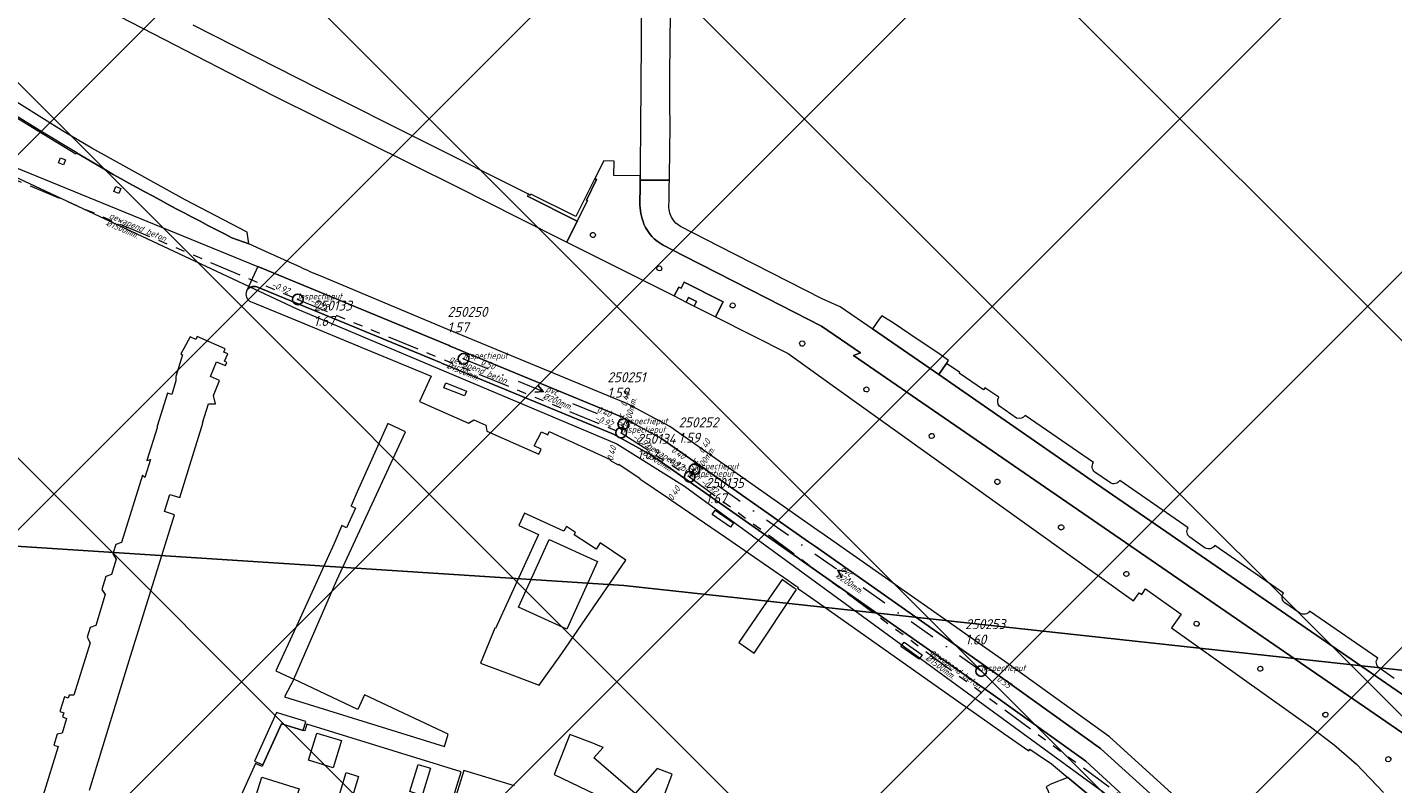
# Model space of a CAD drawing. Extents: x 148869 to 161638, y 453607 to 469810.
# Tile 431 of 656: x 154436 to 154693, y 463622 to 463764. Entities that reach past the tile are written whole.
import ezdxf
from ezdxf.lldxf.tags import DXFTag

# ---------------------------------------------------------------- set-up
doc = ezdxf.new("R2010")
doc.units = 0
doc.header["$PDMODE"] = 32
doc.header["$PDSIZE"] = 2
doc.linetypes.add('RI-GWA', pattern=[18.45, 6, -1.8, 1.75, -1.8, 1.75, -1.8, 1.75, -1.8])
doc.linetypes.add('RI-VWA', pattern=[11, 5, -3, 0, -3])
doc.layers.get('0').update_dxf_attribs({"linetype": 'CONTINUOUS'})
doc.layers.get('DEFPOINTS').update_dxf_attribs({"linetype": 'CONTINUOUS'})
doc.layers.add('2023 hatch', color=90, linetype='CONTINUOUS')
doc.layers.add('2024', color=160, linetype='CONTINUOUS')
for name, color, linetype, lineweight in [('B-OI-RI-GWA-MATERIAAL-T18', 10, 'CONTINUOUS', 18), ('B-OI-RI-GWA-PUTDEKSELHOOGTE-T25', 10, 'CONTINUOUS', 25), ('B-OI-RI-GWA_BOB-T18', 10, 'CONTINUOUS', 18), ('B-OI-RI-GWA_DIAMETER-T18', 10, 'CONTINUOUS', 18), ('B-OI-RI-GWA_PUTNUMMER-T18', 10, 'CONTINUOUS', 18), ('B-OI-RI-GWA_RIOOLPUT-S', 10, 'CONTINUOUS', 25), ('B-OI-RI-GWA_TRANSPORTLEIDING-G', 10, 'RI-GWA', 18), ('B-OI-RI-PERSLEIDING-G-niet meenemen', 190, 'RI-PERS', 18), ('B-OI-RI-STROOMRICHTING-S', 252, 'CONTINUOUS', 25), ('B-OI-RI-VWA-BOB-T18', 34, 'CONTINUOUS', 18), ('B-OI-RI-VWA-DIAMETER-T18', 34, 'CONTINUOUS', 18), ('B-OI-RI-VWA-MATERIAAL-T18', 34, 'CONTINUOUS', 18), ('B-OI-RI-VWA_PUTDEKSELHOOGTE-T25', 34, 'CONTINUOUS', 25), ('B-OI-RI-VWA_PUTNUMMER-T25', 34, 'CONTINUOUS', 25), ('B-OI-RI-VWA_RIOOLPUT-S', 34, 'CONTINUOUS', 25), ('B-OI-RI-VWA_TRANSPORTLEIDING-G', 34, 'RI-VWA', 18), ('B-RO-VH-VERHARDING_ASFALT-GV', 251, 'CONTINUOUS', 18), ('B-RO-VH-VERHARDING_BEDRIJFSVLOERPLAAT-GV', 251, 'CONTINUOUS', 18), ('B-RO-VH-VERHARDING_GESLOTEN-GV', 251, 'CONTINUOUS', 18), ('B-RO-VH-VERHARDING_HALFVERHARDING_SCHELP-GV', 251, 'CONTINUOUS', 18), ('B-RO-VH-VERHARDING_PUIN-GV', 251, 'CONTINUOUS', 18), ('B-RO-VH-VERHARDING_STRAATBAKSTEEN-GV', 251, 'CONTINUOUS', 18)]:
    doc.layers.add(name, color=color, linetype=linetype, lineweight=lineweight)
doc.styles.add('NLCS-ISO-M500-T18_CURSIEF', font='NLCS-ISO.ttf', dxfattribs={"oblique": 15, "height": 0.9})
doc.styles.add('NLCS-ISO-M750-T25_CURSIEF', font='NLCS-ISO.ttf', dxfattribs={"oblique": 15, "height": 1.875})
tags = doc.linetypes.add('RI-PERS', pattern='A,7,-2,["P",Standard,S=1.8,R=0,X=-0.5,Y=-0.9],-2,7,-2,[102,NLCS.SHX,S=1,R=180,X=0,Y=0],-2', length=22).pattern_tags.tags
tags[6] = DXFTag(74, 10)

# ---------------------------------------------------------------- blocks, each defined once
blk = doc.blocks.new('ACMAP_ANN_TEMPLATE_vwa-diam')
at = {"color": 0, "linetype": 'ByBlock', "style": 'NLCS-ISO-M500-T18_CURSIEF', "oblique": 15}
blk.add_attdef('vwa-diam', (0.3, -1.3), '', height=1.2, dxfattribs=at)
blk = doc.blocks.new('ACMAP_ANN_TEMPLATE_vwa-materiaal')
at = {"color": 0, "linetype": 'ByBlock', "style": 'NLCS-ISO-M500-T18_CURSIEF', "oblique": 15}
blk.add_attdef('vwa-mat', (0.3, 0.2), '', height=1.2, dxfattribs=at)
blk = doc.blocks.new('ACMAP_ANN_TEMPLATE_vwa-nap-l')
at = {"color": 0, "linetype": 'ByBlock', "style": 'NLCS-ISO-M500-T18_CURSIEF', "oblique": 15}
blk.add_attdef('vwa-nap-l', (3.3, 0.2), '', height=1.2, dxfattribs=at)
blk = doc.blocks.new('ACMAP_ANN_TEMPLATE_vwa-nap-r')
at = {"color": 0, "linetype": 'ByBlock', "style": 'NLCS-ISO-M500-T18_CURSIEF', "oblique": 15}
blk.add_attdef('vwa-nap-r', (-5.6, 0.2), '', height=1.2, dxfattribs=at)
blk = doc.blocks.new('ACMAP_ANN_TEMPLATE_gwa-diam')
at = {"color": 0, "linetype": 'ByBlock', "style": 'NLCS-ISO-M500-T18_CURSIEF', "oblique": 15}
blk.add_attdef('gwa-diam', (-2.2, -1.3), '', height=1.2, dxfattribs=at)
blk = doc.blocks.new('ACMAP_ANN_TEMPLATE_gwa-materiaal')
at = {"color": 0, "linetype": 'ByBlock', "style": 'NLCS-ISO-M500-T18_CURSIEF', "oblique": 15}
blk.add_attdef('gwa-mat', (-2.2, 0.2), '', height=1.2, dxfattribs=at)
blk = doc.blocks.new('ACMAP_ANN_TEMPLATE_gwa-nap-l')
at = {"color": 0, "linetype": 'ByBlock', "style": 'NLCS-ISO-M500-T18_CURSIEF', "oblique": 15}
blk.add_attdef('gwa-nap-l', (2.3, 0.2), '', height=1.2, dxfattribs=at)
blk = doc.blocks.new('ACMAP_ANN_TEMPLATE_gwa-nap-r')
at = {"color": 0, "linetype": 'ByBlock', "style": 'NLCS-ISO-M500-T18_CURSIEF', "oblique": 15}
blk.add_attdef('gwa-nap-r', (-5.6, 0.2), '', height=1.2, dxfattribs=at)
blk = doc.blocks.new('ACMAP_ANN_TEMPLATE_gwa-puth')
at = {"color": 0, "linetype": 'ByBlock', "style": 'NLCS-ISO-M750-T25_CURSIEF', "oblique": 15}
blk.add_attdef('gwa-puth', (3, -5), '', height=1.88, dxfattribs=at)
blk = doc.blocks.new('ACMAP_ANN_TEMPLATE_gwa-putnr')
at = {"color": 0, "linetype": 'ByBlock', "style": 'NLCS-ISO-M750-T25_CURSIEF', "oblique": 15}
blk.add_attdef('gwa-putnr', (3, -2.1), '', height=1.88, dxfattribs=at)
blk = doc.blocks.new('ACMAP_ANN_TEMPLATE_type knoop')
at = {"layer": 'DEFPOINTS', "style": 'NLCS-ISO-M500-T18_CURSIEF', "oblique": 15}
blk.add_attdef('type_knoop', (0, 0), '', height=1.2, dxfattribs=at)
blk = doc.blocks.new('ACMAP_ANN_TEMPLATE_vwa-puth')
at = {"color": 0, "linetype": 'ByBlock', "style": 'NLCS-ISO-M750-T25_CURSIEF', "oblique": 15}
blk.add_attdef('vwa-puth', (-3, 5), '', height=1.88, dxfattribs=at)
blk = doc.blocks.new('ACMAP_ANN_TEMPLATE_vwa-putnr')
at = {"color": 0, "linetype": 'ByBlock', "style": 'NLCS-ISO-M750-T25_CURSIEF', "oblique": 15}
blk.add_attdef('vaw-putnr', (-3, 7.9), '', height=1.88, dxfattribs=at)

msp = doc.modelspace()

# ---------------------------------------------------------------- hatches: boundary and pattern name
at = {"layer": '2023 hatch'}
h = msp.add_hatch(dxfattribs=at)
h.set_pattern_fill('L45L135', color=256, scale=49.98)
h.set_pattern_definition([(45, (0, 0), (-35.341197, 35.341197), []), (135, (0, 0), (-35.341197, -35.341197), [])])
h.paths.add_polyline_path([(155033.65, 463387.49), (154736.21, 463174.82), (154703.82, 463157.03), (154669.13, 463116.73), (154497.36, 463128.81), (154485.96, 463103.35), (154403, 462810.28), (154029.41, 462913.19), (153921.91, 462926.36), (153533.06, 462959.92), (153521.58, 463046.87), (153065.73, 463131.59), (152840.09, 463157.69), (152602.55, 463321.62), (152457.44, 463373.38), (152283.77, 463566.95), (152230.15, 463641.33), (152156.25, 463699.58), (152012.16, 463887.19), (152009.38, 463939.89), (151991.35, 464191.03), (152103.19, 464343.83), (152153.39, 464455.21), (152151.03, 464561.94), (152249.45, 464811.76), (152130.92, 465032.5), (152332.42, 465169.93), (152738.18, 465252.75), (152947.54, 465152.17), (153150.32, 465023.39), (153302.02, 464886.05), (153728.6, 464650.43), (153874.6, 464567.83), (153954.88, 464501.43), (153988.94, 464472.57), (154027.82, 464422.75), (154193.47, 464138.07), (154280.01, 463968.67), (154339.28, 463993.19), (154494.94, 463873.13), (154622.49, 463821.49), (154755.92, 463721.99), (154868.72, 463597.28)])

# ---------------------------------------------------------------- linework, layer by layer
at = {"layer": '2024', "color": 251, "flags": 128}
msp.add_lwpolyline([(154880.09, 463583.71), (154802.93, 463607.77), (154783.42, 463618.82), (154703.5, 463642.43), (154548.43, 463659.29), (154421.26, 463667.51), (154303, 463715.64), (154234.64, 463746.72), (154185.43, 463847.93), (154172.54, 464214.74), (154374.96, 464203.67), (154448.97, 464217.42), (154534.52, 464252.78), (154794.92, 464365.88), (155095.72, 464481.69), (155225.77, 464522.99), (155743.43, 464406.43), (155261.03, 464027.91), (155117.92, 463879.58), (155092.5, 463701.09), (154997.18, 463606.5)], close=True, dxfattribs=at)
at = {"layer": 'B-OI-RI-GWA_RIOOLPUT-S', "color": 251}
for p in [(154487, 463713.2), (154547.9, 463688.1), (154560.8, 463679.8)]:
    msp.add_point(p, dxfattribs=at)
at = {"layer": 'B-OI-RI-GWA_TRANSPORTLEIDING-G', "color": 251}
for p, q in [((154419.6, 463741.8), (154487, 463713.2)), ((154487, 463713.2), (154547.9, 463688.1)), ((154547.9, 463688.1), (154560.8, 463679.8)), ((154560.8, 463679.8), (154654.5, 463610.5))]:
    msp.add_line(p, q, dxfattribs=at)
at = {"layer": 'B-OI-RI-PERSLEIDING-G-niet meenemen'}
for p, q in [((154421.8, 463741.9), (154486.8, 463711.4)), ((154486.8, 463711.4), (154547.1, 463686)), ((154547.1, 463686), (154559.8, 463678)), ((154559.8, 463678), (154653.7, 463609.5))]:
    msp.add_line(p, q, dxfattribs=at)
at = {"layer": 'B-OI-RI-STROOMRICHTING-S', "color": 251}
for points in [[(154532.18, 463697.07), (154533.24, 463695.85), (154531.64, 463695.73)], [(154590.29, 463661.96), (154588.7, 463662.2), (154589.45, 463660.78)]]:
    msp.add_lwpolyline(points, dxfattribs=at)
at = {"layer": 'B-OI-RI-VWA_RIOOLPUT-S'}
for p in [(154518.2, 463702.01), (154548.3, 463689.7), (154561.7, 463681.2), (154615.7, 463643.2)]:
    msp.add_point(p, dxfattribs=at)
at = {"layer": 'B-OI-RI-VWA_TRANSPORTLEIDING-G', "color": 251}
for p, q in [((154518.2, 463702.01), (154548.3, 463689.7)), ((154548.3, 463689.7), (154547.9, 463688.1)), ((154561.7, 463681.2), (154560.8, 463679.8)), ((154615.7, 463643.2), (154561.7, 463681.2))]:
    msp.add_line(p, q, dxfattribs=at)
at = {"layer": 'B-RO-VH-VERHARDING_ASFALT-GV', "flags": 128}
for points in [[(154551.88, 463800.27), (154551.82, 463787.39), (154551.59, 463751.75), (154551.56, 463747.53), (154551.47, 463736.45), (154551.46, 463735.65), (154556.99, 463735.63), (154557.01, 463736.38), (154557.11, 463745.91), (154557.08, 463749.86), (154557.09, 463754.88), (154557.15, 463762.09), (154557.26, 463771.26), (154557.36, 463787.64), (154557.45, 463798.72)], [(154447.74, 463620.8), (154455.27, 463645.18), (154463.8, 463672.65), (154461.89, 463673.25), (154462.87, 463676.47), (154464.79, 463675.86), (154469.11, 463689.9), (154469.06, 463689.93), (154470.18, 463693.54), (154471.48, 463693.52), (154471.12, 463695.1), (154472.28, 463697.92), (154470.54, 463698.67), (154471.7, 463701.47), (154472.58, 463701.09), (154473.41, 463700.74), (154473.64, 463701.34), (154473.19, 463701.54), (154473.82, 463702.93), (154473.04, 463703.28), (154473.33, 463703.91), (154468.04, 463706.24), (154467.77, 463705.62), (154466.98, 463706.04), (154466.72, 463706.18), (154465.54, 463703.96), (154464.99, 463702.94), (154465.27, 463702.79), (154464.01, 463698.71), (154464.06, 463697.86), (154463.27, 463695.28), (154462.47, 463695.57), (154460.54, 463689.31), (154460.51, 463689.01), (154458.56, 463682.87), (154459.24, 463683.03), (154458.18, 463679.68), (154457.76, 463680.1), (154453.78, 463667.43), (154452.74, 463667.03), (154452.19, 463665.27), (154452.8, 463664.27), (154451.91, 463661.41), (154450.87, 463660.99), (154450.11, 463658.54), (154450.74, 463657.64), (154448.95, 463651.8), (154447.9, 463651.42), (154447.33, 463649.61), (154447.92, 463648.53), (154444.84, 463638.69), (154443.94, 463638.66), (154443.77, 463638.12), (154443.05, 463638.34), (154442.2, 463635.56), (154442.92, 463635.34), (154442.69, 463634.61), (154443.46, 463634.27), (154442.63, 463631.53), (154441.67, 463631.32), (154441.04, 463629.27), (154441.86, 463629.01), (154439.06, 463619.84)], [(154515.82, 463617.9), (154517.78, 463624.24), (154488.73, 463633.23), (154488.33, 463631.92), (154488, 463632.02), (154483.94, 463633.28), (154480.42, 463625.53), (154480.29, 463625.23), (154479.03, 463625.79), (154471.32, 463608.69)], [(154527.78, 463621.57), (154518.24, 463624.5), (154516.17, 463617.79)]]:
    msp.add_lwpolyline(points, dxfattribs=at)
for points in [[(154497.01, 463674.29), (154497.88, 463673.88), (154496.19, 463670.18), (154495.29, 463670.59), (154493.84, 463667.25), (154492.52, 463664.33), (154487.14, 463652.49), (154486.71, 463651.54), (154482.89, 463643.22), (154484.73, 463642.37), (154486.26, 463641.65), (154494.35, 463660.33), (154507.26, 463688.28), (154503.95, 463689.81), (154498.19, 463676.95), (154497.03, 463674.34)], [(154493.67, 463624.96), (154489.02, 463626.39), (154490.6, 463631.52), (154495.24, 463630.1)], [(154511.97, 463624.93), (154510.42, 463619.79), (154508.1, 463620.49), (154509.65, 463625.63)], [(154480.89, 463617.38), (154479.25, 463612.12), (154476.97, 463612.83), (154480.2, 463623.21), (154487.24, 463621.02), (154485.65, 463615.9)], [(154498.42, 463623.37), (154496.86, 463618.2), (154494.54, 463618.89), (154496.1, 463624.07)]]:
    msp.add_lwpolyline(points, close=True, dxfattribs=at)
at = {"layer": 'B-RO-VH-VERHARDING_BEDRIJFSVLOERPLAAT-GV', "flags": 128}
for points in [[(154560.17, 463712.68), (154560.61, 463713.56), (154562.09, 463712.81), (154561.65, 463711.93), (154565.65, 463709.91), (154567.11, 463712.75), (154559.78, 463716.43), (154559.21, 463715.29), (154558.76, 463715.52), (154557.86, 463713.85)], [(154560.61, 463713.56), (154560.17, 463712.68), (154561.65, 463711.93), (154562.09, 463712.81)], [(154478.83, 463626.23), (154480.42, 463625.53), (154483.94, 463633.28), (154488, 463632.02), (154488.52, 463633.7), (154484.17, 463635.04), (154482.97, 463635.41)]]:
    msp.add_lwpolyline(points, close=True, dxfattribs=at)
at = {"layer": 'B-RO-VH-VERHARDING_GESLOTEN-GV', "flags": 128}
msp.add_lwpolyline([(154530.88, 463733.01), (154530.78, 463732.78), (154530.44, 463732.99), (154530.24, 463732.65), (154539.63, 463727.93), (154541.58, 463731.83), (154541.39, 463731.9), (154543.28, 463735.76), (154542.91, 463735.95), (154539.36, 463728.8)], close=True, dxfattribs=at)
at = {"layer": 'B-RO-VH-VERHARDING_HALFVERHARDING_SCHELP-GV', "flags": 128}
for points in [[(154572.96, 463646.57), (154580.94, 463658.54), (154580.5, 463658.84), (154578.53, 463660.19), (154578.19, 463660.43), (154574.15, 463654.55), (154570.05, 463648.58)], [(154557.53, 463623.77), (154554.66, 463624.88), (154550.55, 463620.13), (154542.76, 463626.83), (154544.48, 463628.83), (154543.45, 463629.24), (154542.54, 463629.59), (154538.21, 463631.27), (154535.26, 463623.7), (154552.16, 463615.65), (154553.08, 463615.28), (154554.2, 463614.85)]]:
    msp.add_lwpolyline(points, close=True, dxfattribs=at)
at = {"layer": 'B-RO-VH-VERHARDING_PUIN-GV', "flags": 128}
msp.add_lwpolyline([(154514.64, 463629.02), (154515.31, 463631.29), (154499.58, 463638.7), (154498.31, 463635.98), (154486.26, 463641.65), (154484.5, 463638.35), (154485.47, 463638.05)], close=True, dxfattribs=at)
at = {"layer": 'B-RO-VH-VERHARDING_STRAATBAKSTEEN-GV', "flags": 128}
for points in [[(154447.24, 463769.74), (154482.38, 463751.61), (154517.16, 463734.32), (154528.47, 463728.63), (154537.65, 463724.01), (154539.63, 463727.93), (154530.24, 463732.65), (154530.44, 463732.99), (154490.88, 463752.88), (154467.27, 463764.83)], [(154474.59, 463724.82), (154477.79, 463723.67), (154477.44, 463725.87), (154465.8, 463731.95), (154448.18, 463741.67), (154442.99, 463744.74), (154430.31, 463752.65), (154431.22, 463754.29), (154430.81, 463754.48), (154430.9, 463754.68), (154429.42, 463755.36), (154427.69, 463751.63), (154430.12, 463750.16), (154438.27, 463745.16), (154445.37, 463740.85), (154445.34, 463740.79)], [(154450.78, 463737.58), (154445.34, 463740.79), (154445.2, 463740.57), (154438.1, 463744.87), (154433.41, 463747.75), (154432.87, 463746.91), (154432.59, 463747.07), (154433.1, 463747.96), (154429.67, 463750.05), (154428.4, 463748.06), (154428.12, 463748.24), (154429.35, 463750.24), (154427.27, 463751.5), (154426.11, 463749.18), (154424.44, 463750.19), (154424.37, 463750), (154423.61, 463747.35)], [(154426.1, 463741.35), (154428.18, 463740.44), (154432.33, 463738.68), (154479.26, 463719.48), (154479.46, 463719.4), (154515.52, 463704.49), (154515.72, 463704.41), (154547.97, 463691.07), (154555.55, 463686.91), (154583.18, 463667.56), (154584.47, 463666.65), (154619.54, 463642), (154638.15, 463628.64), (154651.52, 463616.47)], [(154445.34, 463740.79), (154450.78, 463737.58)], [(154551.39, 463731.49), (154551.45, 463734.2), (154551.46, 463735.65), (154551.47, 463736.45), (154546.54, 463736.51), (154546.56, 463739.26), (154544.62, 463739.29), (154542.91, 463735.95), (154543.28, 463735.76), (154541.39, 463731.9), (154541.58, 463731.83), (154539.63, 463727.93), (154537.65, 463724.01), (154540.08, 463722.79), (154557.86, 463713.85), (154558.76, 463715.52), (154559.21, 463715.29), (154559.78, 463716.43), (154567.11, 463712.75), (154565.65, 463709.91), (154579.36, 463703.01), (154587.65, 463697.07), (154644.37, 463656.45), (154645.46, 463657.96), (154645.94, 463657.65), (154646.67, 463658.7), (154653.35, 463653.94), (154651.55, 463651.33), (154677.73, 463632.71), (154682.15, 463629.3), (154686.39, 463625.67), (154691.48, 463620.3)], [(154556.89, 463730.52), (154556.91, 463732.15), (154556.95, 463734.56), (154556.99, 463735.63), (154551.46, 463735.65), (154551.45, 463734.2), (154551.39, 463731.49)], [(154607.73, 463699.03), (154595.24, 463707.66), (154595.36, 463707.52), (154589.13, 463711.83), (154585.9, 463713.22), (154566.32, 463723.25), (154559.06, 463726.95), (154558.19, 463727.58)], [(154487.49, 463719.25), (154480.79, 463722.31), (154477.79, 463723.67), (154474.59, 463724.82)], [(154698.92, 463628.85), (154591.65, 463702.65), (154593, 463703.15), (154585.64, 463708.13), (154575.34, 463713.42), (154559.72, 463721.41), (154555.82, 463723.42)], [(154555.82, 463723.42), (154559.72, 463721.41), (154575.34, 463713.42), (154585.64, 463708.13), (154593, 463703.15), (154591.65, 463702.65), (154698.92, 463628.85), (154728.72, 463608.34), (154731.82, 463612.85), (154734.37, 463616.58), (154732.43, 463617.8), (154730.3, 463614.58), (154704.43, 463632.33), (154706.65, 463635.53), (154704.76, 463636.88), (154702.53, 463633.65), (154650.46, 463669.47), (154637.45, 463678.46), (154607.73, 463699.03)], [(154665.53, 463596.88), (154668.67, 463599.45), (154665.14, 463603.61), (154651.52, 463616.47), (154638.15, 463628.64), (154619.54, 463642), (154584.47, 463666.65), (154583.18, 463667.56), (154555.55, 463686.91), (154547.97, 463691.07), (154515.72, 463704.41), (154515.52, 463704.49), (154479.46, 463719.4), (154477.4, 463714.86)], [(154479.29, 463715.55), (154513.99, 463701.24), (154514.04, 463701.22), (154546.44, 463687.8), (154553.59, 463683.87), (154581.09, 463664.58), (154582.24, 463663.78), (154617.49, 463639.05), (154635.39, 463626.24), (154647.93, 463614.74), (154658.85, 463604.46), (154662.5, 463601.03), (154664.43, 463598.75), (154664.83, 463598.29)], [(154664.83, 463598.29), (154664.43, 463598.75), (154662.5, 463601.03), (154658.85, 463604.46), (154647.93, 463614.74), (154635.39, 463626.24), (154617.49, 463639.05), (154582.24, 463663.78), (154581.09, 463664.58), (154553.59, 463683.87), (154546.44, 463687.8), (154514.04, 463701.22), (154513.99, 463701.24), (154479.29, 463715.55)], [(154653.61, 463618.34), (154639.85, 463630.84), (154620.81, 463644.54), (154586.12, 463668.87), (154584.76, 463669.82), (154557.04, 463689.24), (154549.09, 463693.5), (154515.27, 463707.54), (154491.2, 463717.62)], [(154477.4, 463714.86), (154477.34, 463714.75)], [(154478.11, 463712.79), (154487.55, 463708.92), (154499.09, 463704.13), (154510.61, 463699.38), (154512.11, 463698.76), (154509.89, 463693.94), (154519.17, 463689.86), (154520.17, 463690.52), (154522.43, 463689.52), (154522.57, 463688.36), (154532.41, 463684.03), (154532.84, 463684.98), (154531.53, 463685.59), (154532.89, 463688.28), (154534.1, 463687.72), (154534.37, 463688.31), (154545.82, 463683.07), (154545.74, 463682.9), (154547.36, 463682.02), (154547.47, 463682.17), (154551.47, 463679.48), (154551.42, 463679.41), (154556.8, 463675.74), (154556.87, 463675.69), (154556.9, 463675.72), (154567.54, 463668.4), (154578.49, 463660.87), (154578.84, 463660.64), (154580.81, 463659.28), (154581.25, 463658.99), (154581.13, 463658.82), (154581.32, 463658.68), (154582.74, 463657.68), (154584.98, 463656.1), (154611.95, 463637.12), (154614.84, 463635.08), (154619.97, 463631.46), (154624.65, 463628.15), (154624.89, 463628.46), (154626.46, 463627.4), (154628.94, 463625.73), (154632, 463623.16), (154637.28, 463618.75)], [(154619.04, 463694.77), (154616.4, 463696.57), (154616.12, 463696.19), (154611.58, 463699.28), (154611.67, 463699.42), (154609.15, 463701.13), (154608.55, 463700.23), (154607.73, 463699.03), (154637.45, 463678.46), (154650.46, 463669.47), (154702.53, 463633.65), (154704.76, 463636.88), (154703.16, 463637.97), (154702.32, 463636.75), (154697.71, 463639.91), (154698.06, 463640.36), (154695.35, 463642.23)], [(154622.37, 463690.84), (154619.15, 463693.08)], [(154636.88, 463682.51), (154624.01, 463691.36)], [(154640.04, 463678.65), (154637.12, 463680.68)], [(154654.68, 463670.19), (154641.8, 463679.11)], [(154657.89, 463666.36), (154654.98, 463668.44)], [(154672.63, 463657.9), (154659.69, 463666.83)], [(154675.72, 463654.08), (154672.91, 463656.03)], [(154690.4, 463645.65), (154677.56, 463654.5)], [(154693.5, 463641.81), (154690.64, 463643.79)], [(154637.28, 463618.75), (154632, 463623.16), (154628.85, 463621.87), (154627.93, 463621.39), (154628.98, 463619.09), (154630.84, 463619.8), (154632.74, 463615.13), (154633.92, 463615), (154634.41, 463613.78), (154634.55, 463613.42)]]:
    msp.add_lwpolyline(points, dxfattribs=at)
for points in [[(154442.34, 463739.85), (154443.27, 463739.47), (154442.89, 463738.54), (154441.96, 463738.92)], [(154452.76, 463734.47), (154453.69, 463734.09), (154453.31, 463733.17), (154452.38, 463733.54)], [(154595.24, 463707.66), (154607.73, 463699.03), (154608.55, 463700.23), (154609.15, 463701.13), (154609.55, 463701.7), (154607.53, 463703.12), (154607.53, 463703.11), (154603.48, 463705.83), (154599.31, 463708.66), (154596.96, 463710.13), (154596.48, 463709.45)], [(154518.39, 463695.01), (154514.53, 463696.56), (154514.91, 463697.48), (154518.76, 463695.93)], [(154527.33, 463642.48), (154532.48, 463640.54), (154536.7, 463646.53), (154548.76, 463664.08), (154543.95, 463667.36), (154543.19, 463666.16), (154539.02, 463668.87), (154539.31, 463669.32), (154537.6, 463670.4), (154537.09, 463669.58), (154529.7, 463672.96), (154528.63, 463670.62), (154532.34, 463668.92), (154524.25, 463651.24), (154524.12, 463651.31), (154521.43, 463644.7)], [(154568.49, 463670.32), (154565.06, 463672.67), (154565.63, 463673.49), (154569.05, 463671.13)], [(154528.58, 463655.24), (154534.36, 463667.98), (154543.45, 463663.85), (154537.66, 463651.12)], [(154604, 463645.43), (154600.59, 463647.81), (154601.17, 463648.63), (154604.56, 463646.24)]]:
    msp.add_lwpolyline(points, close=True, dxfattribs=at)
at = {"layer": 'B-RO-VH-VERHARDING_STRAATBAKSTEEN-GV'}
for points in [[(154474.59, 463724.82, -0.0107), (154450.78, 463737.58)], [(154450.78, 463737.58, 0.0107), (154474.59, 463724.82)], [(154552.2, 463727.36, -0.081854), (154551.39, 463731.49)], [(154551.39, 463731.49, 0.081854), (154552.2, 463727.36)], [(154557.18, 463729.11, -0.084347), (154556.89, 463730.52)], [(154558.19, 463727.58, -0.106883), (154557.18, 463729.11)], [(154542.15, 463725.55, -0.978642), (154543.01, 463725.12)], [(154555.82, 463723.42, -0.175049), (154552.2, 463727.36)], [(154552.2, 463727.36, 0.175049), (154555.82, 463723.42)], [(154543.01, 463725.12, -0.978642), (154542.15, 463725.55)], [(154491.2, 463717.62, -0.012492), (154487.49, 463719.25)], [(154555.5, 463718.82, -1), (154554.67, 463719.24)], [(154554.67, 463719.24, -1), (154555.5, 463718.82)], [(154477.4, 463714.86, -0.38338), (154479.29, 463715.55)], [(154479.29, 463715.55, 0.38338), (154477.4, 463714.86)], [(154477.34, 463714.75, 0.408564), (154478.11, 463712.79)], [(154569.31, 463711.83, -0.96396), (154568.47, 463712.27)], [(154568.47, 463712.27, -1.037917), (154569.31, 463711.83)], [(154582.39, 463704.61, -0.93874), (154581.57, 463705.13)], [(154581.57, 463705.13, -1.064091), (154582.39, 463704.61)], [(154594.48, 463695.96, -1), (154593.71, 463696.51)], [(154593.71, 463696.51, -1), (154594.48, 463695.96)], [(154619.15, 463693.08, -0.340436), (154619.04, 463694.77)], [(154624.01, 463691.36, -0.363243), (154622.37, 463690.84)], [(154606.77, 463687.2, -1.022564), (154605.99, 463687.75)], [(154605.99, 463687.75, -0.978654), (154606.77, 463687.2)], [(154637.12, 463680.68, -0.432548), (154636.88, 463682.51)], [(154619.13, 463678.54, -0.964981), (154618.33, 463679.11)], [(154618.33, 463679.11, -1.036186), (154619.13, 463678.54)], [(154641.8, 463679.11, -0.398805), (154640.04, 463678.65)], [(154631.16, 463669.98, -0.998562), (154630.37, 463670.54)], [(154630.37, 463670.54, -0.998562), (154631.16, 463669.98)], [(154654.98, 463668.44, -0.418779), (154654.68, 463670.19)], [(154659.69, 463666.83, -0.400344), (154657.89, 463666.36)], [(154643.43, 463661.23, -1.025332), (154642.65, 463661.79)], [(154642.65, 463661.79, -0.976359), (154643.43, 463661.23)], [(154672.91, 463656.03, -0.42986), (154672.63, 463657.9)], [(154677.56, 463654.5, -0.393108), (154675.72, 463654.08)], [(154656.66, 463651.84, -1.024443), (154655.89, 463652.38)], [(154655.89, 463652.38, -0.993827), (154656.66, 463651.84)], [(154668.64, 463643.35, -0.997098), (154667.86, 463643.9)], [(154667.86, 463643.9, -1.002902), (154668.64, 463643.35)], [(154690.64, 463643.79, -0.425079), (154690.4, 463645.65)], [(154680.92, 463634.71, -1), (154680.15, 463635.25)], [(154680.15, 463635.25, -1.002965), (154680.92, 463634.71)], [(154692.79, 463626.38, -1.065436), (154691.97, 463626.88)], [(154691.97, 463626.88, -0.939233), (154692.79, 463626.38)]]:
    msp.add_lwpolyline(points, format="xyb", dxfattribs=at)

# ---------------------------------------------------------------- block references
at = {"layer": 'B-OI-RI-GWA-MATERIAAL-T18', "color": 251}
for p, rotation in [((154453.3, 463727.5), 337.0069171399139), ((154517.45, 463700.65), 337.6009398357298), ((154554.35, 463683.95), 327.2423311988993), ((154607.65, 463645.15), 323.5135761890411)]:
    msp.add_blockref('ACMAP_ANN_TEMPLATE_gwa-materiaal', p, dxfattribs=dict(at, rotation=rotation)).add_auto_attribs({'gwa-mat': 'gewapend beton'})
at = {"layer": 'B-OI-RI-GWA-PUTDEKSELHOOGTE-T25', "color": 251}
for p, values in [((154487, 463713.2), {'gwa-puth': '1.67'}), ((154547.9, 463688.1), {'gwa-puth': '1.62'}), ((154560.8, 463679.8), {'gwa-puth': '1.67'})]:
    msp.add_blockref('ACMAP_ANN_TEMPLATE_gwa-puth', p, dxfattribs=at).add_auto_attribs(values)
at = {"layer": 'B-OI-RI-GWA_BOB-T18', "color": 251}
for name, p, rotation, values in [('ACMAP_ANN_TEMPLATE_gwa-nap-r', (154487, 463713.2), 337.0069171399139, {'gwa-nap-r': '-0.92'}), ('ACMAP_ANN_TEMPLATE_gwa-nap-l', (154487, 463713.2), 337.6009398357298, {'gwa-nap-l': '-0.92'}), ('ACMAP_ANN_TEMPLATE_gwa-nap-r', (154547.9, 463688.1), 337.6009398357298, {'gwa-nap-r': '-0.92'}), ('ACMAP_ANN_TEMPLATE_gwa-nap-l', (154547.9, 463688.1), 327.2423311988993, {'gwa-nap-l': '-0.92'}), ('ACMAP_ANN_TEMPLATE_gwa-nap-r', (154560.8, 463679.8), 327.2423311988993, {'gwa-nap-r': '-0.92'}), ('ACMAP_ANN_TEMPLATE_gwa-nap-l', (154560.8, 463679.8), 323.5135761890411, {'gwa-nap-l': '-0.92'})]:
    msp.add_blockref(name, p, dxfattribs=dict(at, rotation=rotation)).add_auto_attribs(values)
at = {"layer": 'B-OI-RI-GWA_DIAMETER-T18', "color": 251}
for p, rotation in [((154453.3, 463727.5), 337.0069171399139), ((154517.45, 463700.65), 337.6009398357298), ((154554.35, 463683.95), 327.2423311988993), ((154607.65, 463645.15), 323.5135761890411)]:
    msp.add_blockref('ACMAP_ANN_TEMPLATE_gwa-diam', p, dxfattribs=dict(at, rotation=rotation)).add_auto_attribs({'gwa-diam': '%%c1500mm.'})
at = {"layer": 'B-OI-RI-GWA_PUTNUMMER-T18', "color": 251}
for p, values in [((154487, 463713.2), {'gwa-putnr': '250133'}), ((154547.9, 463688.1), {'gwa-putnr': '250134'}), ((154560.8, 463679.8), {'gwa-putnr': '250135'})]:
    msp.add_blockref('ACMAP_ANN_TEMPLATE_gwa-putnr', p, dxfattribs=at).add_auto_attribs(values)
at = {"layer": 'B-OI-RI-VWA-BOB-T18', "color": 251}
for name, p, rotation, values in [('ACMAP_ANN_TEMPLATE_vwa-nap-l', (154518.2, 463702.01), 337.7569061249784, {'vwa-nap-l': '0.50'}), ('ACMAP_ANN_TEMPLATE_vwa-nap-l', (154548.3, 463689.7), 75.963756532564, {'vwa-nap-l': '0.40'}), ('ACMAP_ANN_TEMPLATE_vwa-nap-r', (154548.3, 463689.7), 337.7569061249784, {'vwa-nap-r': '0.40'}), ('ACMAP_ANN_TEMPLATE_vwa-nap-l', (154561.7, 463681.2), 57.26477372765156, {'vwa-nap-l': '0.40'}), ('ACMAP_ANN_TEMPLATE_vwa-nap-r', (154547.9, 463688.1), 75.963756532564, {'vwa-nap-r': '0.40'}), ('ACMAP_ANN_TEMPLATE_vwa-nap-r', (154561.7, 463681.2), 324.8658069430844, {'vwa-nap-r': '0.40'}), ('ACMAP_ANN_TEMPLATE_vwa-nap-r', (154560.8, 463679.8), 57.26477372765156, {'vwa-nap-r': '0.40'}), ('ACMAP_ANN_TEMPLATE_vwa-nap-l', (154615.7, 463643.2), 324.8658069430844, {'vwa-nap-l': '0.55'})]:
    msp.add_blockref(name, p, dxfattribs=dict(at, rotation=rotation)).add_auto_attribs(values)
at = {"layer": 'B-OI-RI-VWA-DIAMETER-T18', "color": 251}
for p, rotation in [((154533.25, 463695.85), 337.7569061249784), ((154548.1, 463688.9), 75.963756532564), ((154561.25, 463680.5), 57.26477372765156), ((154588.7, 463662.2), 324.8658069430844)]:
    msp.add_blockref('ACMAP_ANN_TEMPLATE_vwa-diam', p, dxfattribs=dict(at, rotation=rotation)).add_auto_attribs({'vwa-diam': '%%c200mm.'})
at = {"layer": 'B-OI-RI-VWA-MATERIAAL-T18', "color": 251}
for p, rotation in [((154533.25, 463695.85), 337.7569061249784), ((154548.1, 463688.9), 75.963756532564), ((154561.25, 463680.5), 57.26477372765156), ((154588.7, 463662.2), 324.8658069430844)]:
    msp.add_blockref('ACMAP_ANN_TEMPLATE_vwa-materiaal', p, dxfattribs=dict(at, rotation=rotation)).add_auto_attribs({'vwa-mat': 'pvc'})
at = {"layer": 'B-OI-RI-VWA_PUTDEKSELHOOGTE-T25', "color": 251}
for p, values in [((154518.2, 463702.01), {'vwa-puth': '1.57'}), ((154548.3, 463689.7), {'vwa-puth': '1.59'}), ((154561.7, 463681.2), {'vwa-puth': '1.59'}), ((154615.7, 463643.2), {'vwa-puth': '1.60'})]:
    msp.add_blockref('ACMAP_ANN_TEMPLATE_vwa-puth', p, dxfattribs=at).add_auto_attribs(values)
at = {"layer": 'B-OI-RI-VWA_PUTNUMMER-T25', "color": 251}
for p, values in [((154518.2, 463702.01), {'vaw-putnr': '250250'}), ((154548.3, 463689.7), {'vaw-putnr': '250251'}), ((154561.7, 463681.2), {'vaw-putnr': '250252'}), ((154615.7, 463643.2), {'vaw-putnr': '250253'})]:
    msp.add_blockref('ACMAP_ANN_TEMPLATE_vwa-putnr', p, dxfattribs=at).add_auto_attribs(values)
at = {"layer": 'DEFPOINTS'}
for p in [(154487, 463713.2), (154518.2, 463702.01), (154548.3, 463689.7), (154547.9, 463688.1), (154561.7, 463681.2), (154560.8, 463679.8), (154615.7, 463643.2)]:
    msp.add_blockref('ACMAP_ANN_TEMPLATE_type knoop', p, dxfattribs=at).add_auto_attribs({'type_knoop': 'inspectieput'})

doc.saveas('drawing.dxf')
